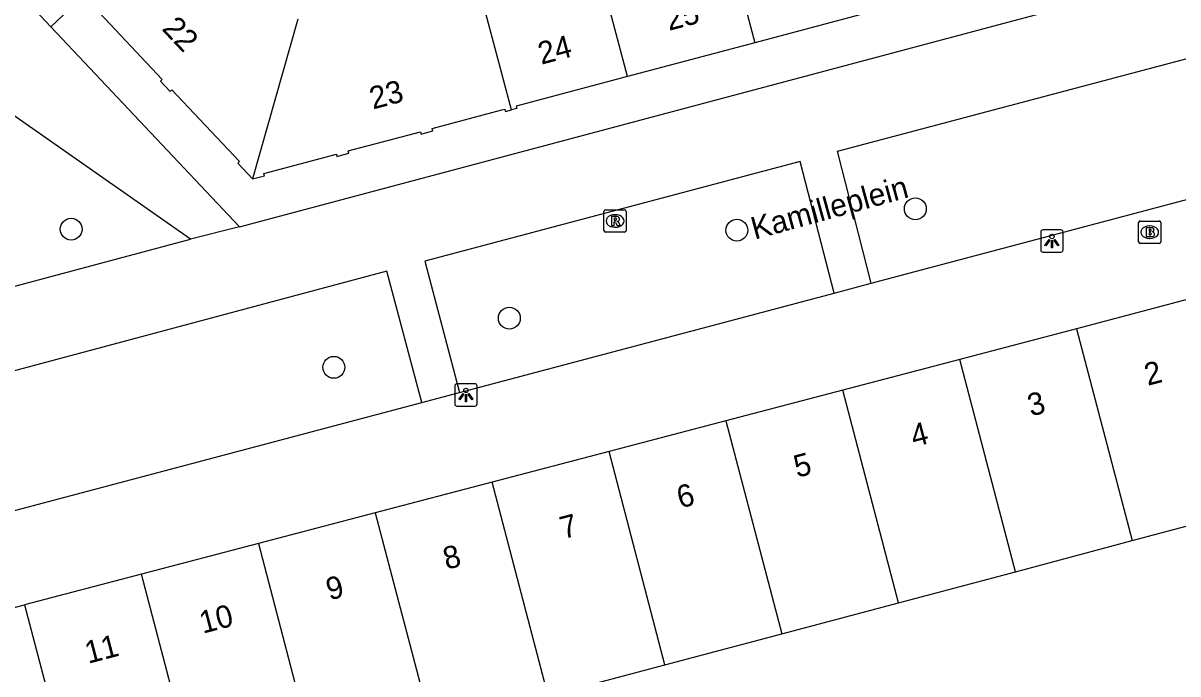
# Model space of a CAD drawing. Extents: x 162542 to 163144, y 380786 to 381511.
# Drawn here: x 162681.3 to 162732.9, y 381172.6 to 381201.7 of the extents above; entities that cross this region are included whole.
import ezdxf

# ---------------------------------------------------------------- set-up
doc = ezdxf.new("R2010")
doc.units = 0
for name, color, linetype in [('IMGEO_Boom', 7, 'Continuous'), ('IMGEO_Brandkraan', 7, 'Continuous'), ('IMGEO_Lichtpunt', 7, 'Continuous'), ('IMGEO_Openbare_ruimte_label', 7, 'Continuous'), ('IMGEO_Pand', 7, 'Continuous'), ('IMGEO_Pand_nummerreeks', 7, 'Continuous'), ('IMGEO_Rioolput', 7, 'Continuous'), ('IMGEO_Voetpad_open', 7, 'Continuous')]:
    doc.layers.add(name, color=color, linetype=linetype)

msp = doc.modelspace()

# ---------------------------------------------------------------- linework, layer by layer
at = {"layer": 'IMGEO_Boom'}
for centre in [(162721.175, 381193.426), (162683.421, 381192.514), (162713.195, 381192.467), (162703.017, 381188.538), (162695.168, 381186.342)]:
    msp.add_circle(centre, 0.489, dxfattribs=at)
at = {"layer": 'IMGEO_Brandkraan'}
for p, q in [((162731.157, 381191.954), (162731.157, 381192.806)), ((162731.232, 381192.88), (162732.084, 381192.88)), ((162732.158, 381192.806), (162732.158, 381191.954)), ((162731.645, 381192.66), (162731.67, 381192.66)), ((162732.084, 381191.88), (162731.232, 381191.88)), ((162731.668, 381192.1), (162731.643, 381192.1))]:
    msp.add_line(p, q, dxfattribs=at)
for points in [[(162731.157, 381191.954), (162731.157, 381192.806)], [(162731.232, 381192.88), (162732.084, 381192.88)], [(162732.158, 381192.806), (162732.158, 381191.954)], [(162731.505, 381192.58), (162731.505, 381192.18), (162731.718, 381192.18)], [(162731.736, 381192.58), (162731.505, 381192.58)], [(162731.684, 381192.499), (162731.63, 381192.499), (162731.63, 381192.423)], [(162731.63, 381192.423), (162731.683, 381192.423)], [(162731.692, 381192.347), (162731.63, 381192.347), (162731.63, 381192.266)], [(162731.63, 381192.266), (162731.692, 381192.266)], [(162732.084, 381191.88), (162731.232, 381191.88)]]:
    msp.add_lwpolyline(points, dxfattribs=at)
for centre, radius, start, end in [((162731.234, 381192.804), 0.0765, 91.552, 178.448), ((162731.234, 381192.804), 0.0765, 91.552, 178.448), ((162732.082, 381192.804), 0.0765, 1.552, 88.448), ((162732.082, 381192.804), 0.0765, 1.552, 88.448), ((162731.685, 381192.461), 0.0379, 267.8285, 90.9355), ((162731.693, 381192.306), 0.0404, 269.8759, 90.5077), ((162731.74, 381192.435), 0.145, 59.4692, 91.5367), ((162731.765, 381192.482), 0.0922, 285.5137, 58.1501), ((162731.77, 381192.29), 0.105, 301.3115, 78.989), ((162731.234, 381191.956), 0.0765, 181.552, 268.448), ((162731.234, 381191.956), 0.0765, 181.552, 268.448), ((162731.724, 381192.431), 0.251, 268.6676, 293.5347), ((162732.082, 381191.956), 0.0765, 271.552, 358.448), ((162732.082, 381191.956), 0.0765, 271.552, 358.448)]:
    msp.add_arc(centre, radius, start, end, dxfattribs=at)
for centre, major_axis, ratio, start_param, end_param in [((162731.644, 381192.38), (-0.387, 0.002), 0.722429, 4.712389, 7.853982), ((162731.669, 381192.38), (-0.39, 0.002), 0.717154, 1.570796, 4.712389)]:
    msp.add_ellipse(centre, major_axis=major_axis, ratio=ratio, start_param=start_param, end_param=end_param, dxfattribs=at)
at = {"layer": 'IMGEO_Lichtpunt'}
for p, q in [((162726.786, 381192.39), (162726.786, 381191.583)), ((162726.786, 381192.39), (162726.786, 381191.583)), ((162727.688, 381192.485), (162726.88, 381192.485)), ((162727.688, 381192.485), (162726.88, 381192.485)), ((162727.782, 381191.583), (162727.782, 381192.39)), ((162727.782, 381191.583), (162727.782, 381192.39)), ((162726.88, 381191.489), (162727.688, 381191.489)), ((162726.88, 381191.489), (162727.688, 381191.489)), ((162701.479, 381185.606), (162700.671, 381185.606)), ((162701.479, 381185.606), (162700.671, 381185.606)), ((162700.577, 381185.511), (162700.577, 381184.704)), ((162700.577, 381185.511), (162700.577, 381184.704)), ((162701.573, 381184.704), (162701.573, 381185.511)), ((162701.573, 381184.704), (162701.573, 381185.511)), ((162700.671, 381184.61), (162701.479, 381184.61)), ((162700.671, 381184.61), (162701.479, 381184.61))]:
    msp.add_line(p, q, dxfattribs=at)
for points in [[(162727.16, 381192.054), (162727.199, 381192.026), (162727.011, 381191.764), (162726.973, 381191.791), (162727.16, 381192.054)], [(162727.262, 381192.006), (162727.309, 381192.006), (162727.309, 381191.684), (162727.262, 381191.684), (162727.262, 381192.006)], [(162727.372, 381192.026), (162727.41, 381192.053), (162727.597, 381191.791), (162727.558, 381191.763), (162727.372, 381192.026)], [(162700.951, 381185.175), (162700.99, 381185.147), (162700.802, 381184.885), (162700.764, 381184.912), (162700.951, 381185.175)], [(162701.053, 381185.127), (162701.1, 381185.127), (162701.1, 381184.805), (162701.053, 381184.805), (162701.053, 381185.127)], [(162701.163, 381185.147), (162701.201, 381185.174), (162701.388, 381184.912), (162701.349, 381184.884), (162701.163, 381185.147)]]:
    msp.add_lwpolyline(points, dxfattribs=at)
for centre in [(162727.285, 381192.188), (162701.076, 381185.309)]:
    msp.add_circle(centre, 0.0994, dxfattribs=at)
for centre, start, end in [((162726.88, 381192.39), 90, 180), ((162726.88, 381192.39), 90, 180), ((162727.688, 381192.39), 0, 90), ((162727.688, 381192.39), 0, 90), ((162726.88, 381191.583), 180, 270), ((162726.88, 381191.583), 180, 270), ((162727.688, 381191.583), 270, 0), ((162727.688, 381191.583), 270, 360), ((162700.671, 381185.511), 90, 180), ((162700.671, 381185.511), 90, 180), ((162701.479, 381185.511), 0, 90), ((162701.479, 381185.511), 0, 90), ((162700.671, 381184.704), 180, 270), ((162700.671, 381184.704), 180, 270), ((162701.479, 381184.704), 270, 0), ((162701.479, 381184.704), 270, 360)]:
    msp.add_arc(centre, 0.0946, start, end, dxfattribs=at)
at = {"layer": 'IMGEO_Pand'}
for points in [[(162711.391, 381210.689), (162713.994, 381200.841)], [(162708.31, 381199.334), (162705.693, 381209.175)], [(162703.116, 381197.844), (162701.477, 381204.017), (162700.704, 381206.928)], [(162678.452, 381205.871), (162682.507, 381201.562)], [(162683.889, 381202.869), (162682.507, 381201.562)], [(162691.533, 381194.758), (162690.869, 381195.468), (162690.946, 381195.54), (162687.929, 381198.743), (162687.849, 381198.668), (162687.41, 381199.136), (162687.487, 381199.208), (162684.47, 381202.415), (162684.391, 381202.339), (162683.889, 381202.869)], [(162718.757, 381202.103), (162713.994, 381200.841)], [(162693.566, 381201.906), (162691.533, 381194.758)], [(162713.994, 381200.841), (162708.31, 381199.334)], [(162708.31, 381199.334), (162703.321, 381198.012), (162703.349, 381197.905), (162703.116, 381197.844)], [(162691.533, 381194.758), (162692.065, 381194.9), (162692.042, 381195.007), (162695.283, 381195.871), (162695.309, 381195.765), (162695.576, 381195.836), (162695.843, 381195.906), (162695.813, 381196.012), (162699.04, 381196.872), (162699.068, 381196.766), (162699.333, 381196.837), (162699.598, 381196.907), (162699.57, 381197.013), (162702.689, 381197.844), (162702.817, 381197.878), (162702.845, 381197.772), (162703.116, 381197.844)], [(162733.618, 381189.439), (162728.39, 381188.068)], [(162728.39, 381188.068), (162723.162, 381186.697)], [(162728.39, 381188.068), (162730.873, 381178.595)], [(162723.162, 381186.697), (162717.934, 381185.327)], [(162725.65, 381177.207), (162723.162, 381186.697)], [(162717.934, 381185.327), (162712.706, 381183.956)], [(162720.427, 381175.819), (162717.934, 381185.327)], [(162712.706, 381183.956), (162707.478, 381182.586)], [(162712.706, 381183.956), (162715.203, 381174.431)], [(162707.478, 381182.586), (162702.25, 381181.215)], [(162709.98, 381173.043), (162707.478, 381182.586)], [(162702.25, 381181.215), (162697.022, 381179.845)], [(162704.757, 381171.655), (162702.25, 381181.215)], [(162730.873, 381178.595), (162736.097, 381179.983)], [(162697.022, 381179.845), (162691.794, 381178.474)], [(162697.022, 381179.845), (162699.533, 381170.267)], [(162691.794, 381178.474), (162686.566, 381177.103)], [(162691.794, 381178.474), (162694.31, 381168.879)], [(162725.65, 381177.207), (162730.873, 381178.595)], [(162686.566, 381177.103), (162681.339, 381175.733)], [(162689.087, 381167.491), (162686.566, 381177.103)], [(162720.427, 381175.819), (162725.65, 381177.207)], [(162676.111, 381174.362), (162681.339, 381175.733)], [(162681.339, 381175.733), (162683.863, 381166.102)], [(162715.203, 381174.431), (162720.427, 381175.819)], [(162709.98, 381173.043), (162715.203, 381174.431)], [(162704.757, 381171.655), (162709.98, 381173.043)]]:
    msp.add_lwpolyline(points, dxfattribs=at)
at = {"layer": 'IMGEO_Rioolput'}
for p, q in [((162707.245, 381192.456), (162707.245, 381193.308)), ((162707.32, 381193.382), (162708.172, 381193.382)), ((162708.246, 381193.308), (162708.246, 381192.456)), ((162707.733, 381193.162), (162707.758, 381193.162)), ((162708.172, 381192.382), (162707.32, 381192.382)), ((162707.756, 381192.602), (162707.731, 381192.602))]:
    msp.add_line(p, q, dxfattribs=at)
for points in [[(162707.245, 381192.456), (162707.245, 381193.308)], [(162707.32, 381193.382), (162708.172, 381193.382)], [(162708.246, 381193.308), (162708.246, 381192.456)], [(162707.834, 381193.08), (162707.582, 381193.082), (162707.582, 381192.682)], [(162707.582, 381192.682), (162707.706, 381192.682), (162707.706, 381192.844), (162707.717, 381192.844)], [(162707.76, 381193.001), (162707.706, 381193.001), (162707.706, 381192.92)], [(162707.706, 381192.92), (162707.758, 381192.92)], [(162707.764, 381192.815), (162707.835, 381192.682), (162707.975, 381192.682), (162707.91, 381192.808)], [(162708.172, 381192.382), (162707.32, 381192.382)]]:
    msp.add_lwpolyline(points, dxfattribs=at)
for centre, radius, start, end in [((162707.322, 381193.306), 0.0765, 91.552, 178.448), ((162707.322, 381193.306), 0.0765, 91.552, 178.448), ((162708.17, 381193.306), 0.0765, 1.552, 88.448), ((162708.17, 381193.306), 0.0765, 1.552, 88.448), ((162707.716, 381192.791), 0.0533, 26.0293, 88.6989), ((162707.742, 381193.109), 0.19, 274.7715, 282.9687), ((162707.766, 381192.905), 0.0964, 77.0061, 93.1865), ((162707.78, 381192.962), 0.0378, 276.6634, 79.6772), ((162707.833, 381192.97), 0.109, 350.3612, 89.416), ((162707.831, 381192.97), 0.112, 277.5842, 350.9817), ((162707.815, 381192.755), 0.108, 29.5134, 73.7905), ((162707.322, 381192.458), 0.0765, 181.552, 268.448), ((162707.322, 381192.458), 0.0765, 181.552, 268.448), ((162708.17, 381192.458), 0.0765, 271.552, 358.448), ((162708.17, 381192.458), 0.0765, 271.552, 358.448)]:
    msp.add_arc(centre, radius, start, end, dxfattribs=at)
for centre, major_axis, ratio, start_param, end_param in [((162707.732, 381192.882), (-0.387, 0.002), 0.722429, 4.712389, 7.853982), ((162707.757, 381192.882), (-0.39, 0.002), 0.717154, 1.570796, 4.712389)]:
    msp.add_ellipse(centre, major_axis=major_axis, ratio=ratio, start_param=start_param, end_param=end_param, dxfattribs=at)
at = {"layer": 'IMGEO_Voetpad_open'}
for points in [[(162688.758, 381192.072), (162660.986, 381211.497), (162648.992, 381198.027), (162649.886, 381195.669)], [(162690.949, 381192.615), (162735.396, 381204.465)], [(162682.507, 381201.562), (162690.949, 381192.615)], [(162719.198, 381190.095), (162717.693, 381196.001), (162736.313, 381200.934)], [(162717.541, 381189.656), (162716.019, 381195.533), (162699.246, 381191.087), (162700.785, 381185.215)], [(162719.198, 381190.095), (162737.873, 381195.045)], [(162690.949, 381192.615), (162688.758, 381192.072)], [(162678.158, 381189.24), (162688.758, 381192.072)], [(162699.108, 381184.771), (162697.537, 381190.645), (162671.064, 381183.564), (162672.612, 381177.749)], [(162717.541, 381189.656), (162719.198, 381190.095)], [(162700.785, 381185.215), (162717.541, 381189.656)], [(162699.108, 381184.771), (162700.785, 381185.215)], [(162672.612, 381177.749), (162699.108, 381184.771)]]:
    msp.add_lwpolyline(points, dxfattribs=at)

# ---------------------------------------------------------------- texts
at = {"layer": 'IMGEO_Openbare_ruimte_label'}
msp.add_text('Kamilleplein', height=1, rotation=15.3707, dxfattribs=at).set_placement((162713.989, 381192.043))
at = {"layer": 'IMGEO_Pand_nummerreeks'}
for s, rotation, p in [('25', 14.8511, (162710.157, 381201.375)), ('22', 313.2868, (162687.444, 381201.446)), ('24', 14.8396, (162704.45, 381199.863)), ('23', 14.9198, (162696.919, 381197.859)), ('2', 14.6903, (162731.567, 381185.51)), ('3', 14.6903, (162726.345, 381184.141)), ('4', 14.6903, (162721.117, 381182.77)), ('5', 14.6903, (162715.889, 381181.4)), ('6', 14.6903, (162710.661, 381180.029)), ('7', 14.6903, (162705.433, 381178.659)), ('8', 14.6903, (162700.208, 381177.289)), ('9', 14.6903, (162694.974, 381175.917)), ('10', 14.6903, (162689.307, 381174.431)), ('11', 14.6903, (162684.183, 381173.088))]:
    msp.add_text(s, height=1, rotation=rotation, dxfattribs=at).set_placement(p)

doc.saveas('drawing.dxf')
